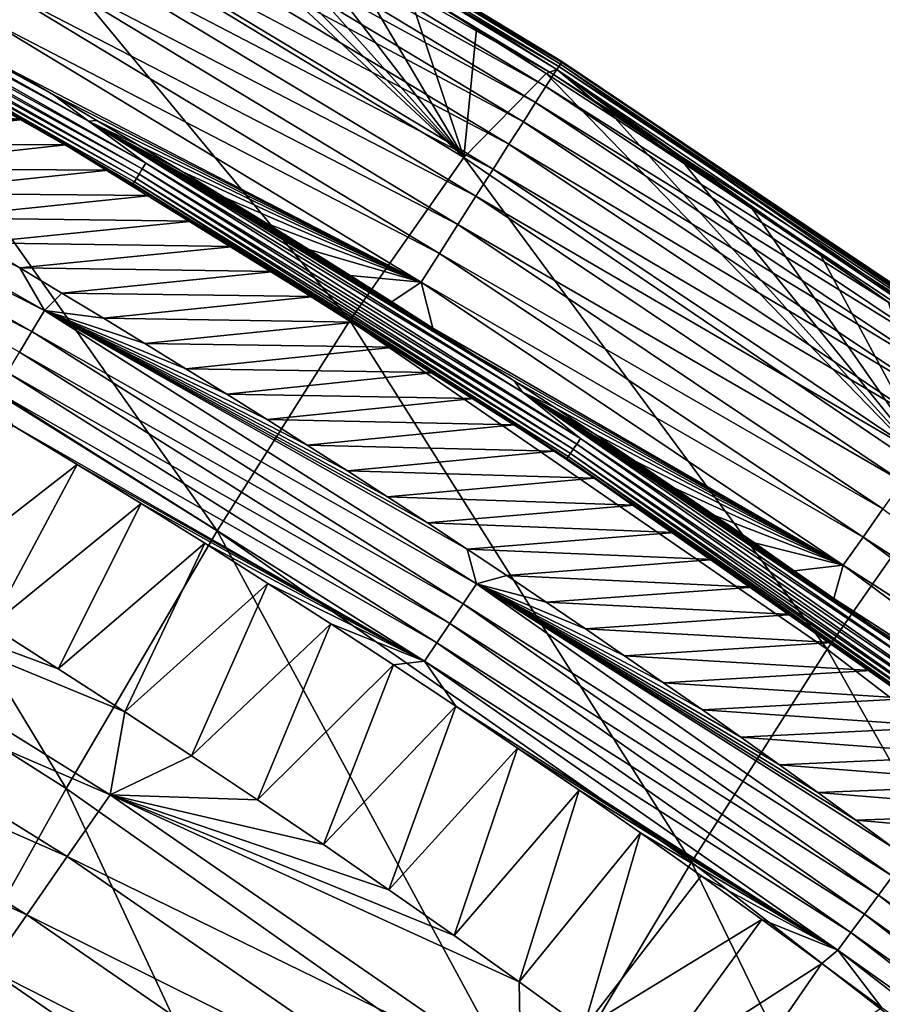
# Model space of a CAD drawing. Header units: millimetres. Extents: x -300 to 300, y -500 to 500.
# Tile 973 of 988: x 180 to 193, y 448 to 463. Entities that reach past the tile are written whole.
import ezdxf

# ---------------------------------------------------------------- set-up
doc = ezdxf.new("R2010")
doc.units = ezdxf.units.MM
doc.header["$LTSCALE"] = 81.481481
for name, color, linetype in [('19', 7, 'CONTINUOUS'), ('23', 7, 'CONTINUOUS'), ('26', 7, 'CONTINUOUS'), ('27', 7, 'CONTINUOUS'), ('29', 7, 'CONTINUOUS'), ('30', 7, 'CONTINUOUS'), ('32', 7, 'CONTINUOUS')]:
    doc.layers.add(name, color=color, linetype=linetype)

msp = doc.modelspace()

# ---------------------------------------------------------------- linework, layer by layer
at = {"layer": '19', "color": 7, "linetype": 'CONTINUOUS'}
for points in [[(178.768, 465.071, 10.931), (186.307, 460.497, 10.887), (180.084, 466.292, 6.579), (178.768, 465.071, 10.931)], [(180.084, 466.292, 6.579), (186.307, 460.497, 10.887), (181.166, 465.668, 6.591), (180.084, 466.292, 6.579)], [(181.166, 465.668, 6.591), (186.307, 460.497, 10.887), (182.242, 465.036, 6.602), (181.166, 465.668, 6.591)], [(184.585, 458.036, 16.253), (178.768, 465.071, 10.931), (177.08, 462.661, 16.321), (184.585, 458.036, 16.253)], [(186.307, 460.497, 10.887), (178.768, 465.071, 10.931), (184.585, 458.036, 16.253), (186.307, 460.497, 10.887)], [(182.242, 465.036, 6.602), (186.307, 460.497, 10.887), (183.313, 464.397, 6.614), (182.242, 465.036, 6.602)], [(183.313, 464.397, 6.614), (186.307, 460.497, 10.887), (184.379, 463.75, 6.626), (183.313, 464.397, 6.614)], [(184.379, 463.75, 6.626), (186.307, 460.497, 10.887), (185.44, 463.096, 6.637), (184.379, 463.75, 6.626)], [(185.44, 463.096, 6.637), (186.307, 460.497, 10.887), (186.496, 462.435, 6.648), (185.44, 463.096, 6.637)], [(182.577, 454.854, 21.321), (177.08, 462.661, 16.321), (175.121, 459.517, 21.412), (182.577, 454.854, 21.321)], [(184.585, 458.036, 16.253), (177.08, 462.661, 16.321), (182.577, 454.854, 21.321), (184.585, 458.036, 16.253)], [(186.496, 462.435, 6.648), (186.307, 460.497, 10.887), (187.547, 461.766, 6.659), (186.496, 462.435, 6.648)], [(186.307, 460.497, 10.887), (193.548, 455.58, 10.842), (187.547, 461.766, 6.659), (186.307, 460.497, 10.887)], [(187.547, 461.766, 6.659), (193.548, 455.58, 10.842), (188.592, 461.09, 6.67), (187.547, 461.766, 6.659)], [(188.592, 461.09, 6.67), (193.548, 455.58, 10.842), (189.632, 460.407, 6.681), (188.592, 461.09, 6.67)], [(191.797, 453.07, 16.182), (186.307, 460.497, 10.887), (184.585, 458.036, 16.253), (191.797, 453.07, 16.182)], [(193.548, 455.58, 10.842), (186.307, 460.497, 10.887), (191.797, 453.07, 16.182), (193.548, 455.58, 10.842)], [(189.632, 460.407, 6.681), (193.548, 455.58, 10.842), (190.667, 459.716, 6.691), (189.632, 460.407, 6.681)], [(190.667, 459.716, 6.691), (193.548, 455.58, 10.842), (191.697, 459.017, 6.702), (190.667, 459.716, 6.691)], [(180.295, 450.966, 26.1), (175.121, 459.517, 21.412), (172.902, 455.655, 26.21), (180.295, 450.966, 26.1)], [(182.577, 454.854, 21.321), (175.121, 459.517, 21.412), (180.295, 450.966, 26.1), (182.577, 454.854, 21.321)], [(191.697, 459.017, 6.702), (193.548, 455.58, 10.842), (192.721, 458.311, 6.712), (191.697, 459.017, 6.702)], [(189.746, 449.852, 21.228), (184.585, 458.036, 16.253), (182.577, 454.854, 21.321), (189.746, 449.852, 21.228)], [(191.797, 453.07, 16.182), (184.585, 458.036, 16.253), (189.746, 449.852, 21.228), (191.797, 453.07, 16.182)], [(180.295, 450.966, 26.1), (172.902, 455.655, 26.21), (177.746, 446.39, 30.599), (180.295, 450.966, 26.1)], [(198.721, 447.755, 16.11), (193.548, 455.58, 10.842), (191.797, 453.07, 16.182), (198.721, 447.755, 16.11)], [(187.407, 445.941, 25.988), (182.577, 454.854, 21.321), (180.295, 450.966, 26.1), (187.407, 445.941, 25.988)], [(189.746, 449.852, 21.228), (182.577, 454.854, 21.321), (187.407, 445.941, 25.988), (189.746, 449.852, 21.228)], [(196.633, 444.503, 21.133), (191.797, 453.07, 16.182), (189.746, 449.852, 21.228), (196.633, 444.503, 21.133)], [(198.721, 447.755, 16.11), (191.797, 453.07, 16.182), (196.633, 444.503, 21.133), (198.721, 447.755, 16.11)], [(184.788, 441.354, 30.469), (180.295, 450.966, 26.1), (177.746, 446.39, 30.599), (184.788, 441.354, 30.469)], [(187.407, 445.941, 25.988), (180.295, 450.966, 26.1), (184.788, 441.354, 30.469), (187.407, 445.941, 25.988)], [(194.242, 440.572, 25.872), (189.746, 449.852, 21.228), (187.407, 445.941, 25.988), (194.242, 440.572, 25.872)], [(196.633, 444.503, 21.133), (189.746, 449.852, 21.228), (194.242, 440.572, 25.872), (196.633, 444.503, 21.133)]]:
    msp.add_3dface(points, dxfattribs=at)
at = {"layer": '23', "color": 7, "linetype": 'CONTINUOUS'}
for points in [[(180.462, 455.861, 1.091), (178.139, 454.057, 2.781), (179.489, 456.448, 1.093), (180.462, 455.861, 1.091)], [(179.159, 453.419, 2.784), (178.139, 454.057, 2.781), (180.462, 455.861, 1.091), (179.159, 453.419, 2.784)], [(181.429, 455.268, 1.088), (179.159, 453.419, 2.784), (180.462, 455.861, 1.091), (181.429, 455.268, 1.088)], [(180.174, 452.773, 2.787), (179.159, 453.419, 2.784), (181.429, 455.268, 1.088), (180.174, 452.773, 2.787)], [(182.39, 454.668, 1.086), (180.174, 452.773, 2.787), (181.429, 455.268, 1.088), (182.39, 454.668, 1.086)], [(181.184, 452.12, 2.79), (180.174, 452.773, 2.787), (182.39, 454.668, 1.086), (181.184, 452.12, 2.79)], [(183.346, 454.062, 1.083), (181.184, 452.12, 2.79), (182.39, 454.668, 1.086), (183.346, 454.062, 1.083)], [(182.189, 451.459, 2.793), (181.184, 452.12, 2.79), (183.346, 454.062, 1.083), (182.189, 451.459, 2.793)], [(184.297, 453.45, 1.081), (182.189, 451.459, 2.793), (183.346, 454.062, 1.083), (184.297, 453.45, 1.081)], [(183.189, 450.791, 2.796), (182.189, 451.459, 2.793), (184.297, 453.45, 1.081), (183.189, 450.791, 2.796)], [(185.242, 452.831, 1.078), (183.189, 450.791, 2.796), (184.297, 453.45, 1.081), (185.242, 452.831, 1.078)], [(184.184, 450.116, 2.799), (183.189, 450.791, 2.796), (185.242, 452.831, 1.078), (184.184, 450.116, 2.799)], [(186.182, 452.206, 1.076), (184.184, 450.116, 2.799), (185.242, 452.831, 1.078), (186.182, 452.206, 1.076)], [(185.174, 449.432, 2.801), (184.184, 450.116, 2.799), (186.182, 452.206, 1.076), (185.174, 449.432, 2.801)], [(187.117, 451.575, 1.074), (185.174, 449.432, 2.801), (186.182, 452.206, 1.076), (187.117, 451.575, 1.074)], [(186.159, 448.742, 2.803), (185.174, 449.432, 2.801), (187.117, 451.575, 1.074), (186.159, 448.742, 2.803)], [(188.047, 450.937, 1.072), (186.159, 448.742, 2.803), (187.117, 451.575, 1.074), (188.047, 450.937, 1.072)], [(187.139, 448.043, 2.806), (186.159, 448.742, 2.803), (188.047, 450.937, 1.072), (187.139, 448.043, 2.806)], [(188.972, 450.293, 1.07), (187.139, 448.043, 2.806), (188.047, 450.937, 1.072), (188.972, 450.293, 1.07)], [(188.114, 447.337, 2.808), (187.139, 448.043, 2.806), (188.972, 450.293, 1.07), (188.114, 447.337, 2.808)], [(189.892, 449.642, 1.068), (188.114, 447.337, 2.808), (188.972, 450.293, 1.07), (189.892, 449.642, 1.068)], [(190.806, 448.985, 1.066), (188.114, 447.337, 2.808), (189.892, 449.642, 1.068), (190.806, 448.985, 1.066)], [(189.084, 446.623, 2.81), (188.114, 447.337, 2.808), (190.806, 448.985, 1.066), (189.084, 446.623, 2.81)], [(191.716, 448.321, 1.064), (189.084, 446.623, 2.81), (190.806, 448.985, 1.066), (191.716, 448.321, 1.064)], [(190.049, 445.902, 2.812), (189.084, 446.623, 2.81), (191.716, 448.321, 1.064), (190.049, 445.902, 2.812)], [(192.62, 447.651, 1.062), (190.049, 445.902, 2.812), (191.716, 448.321, 1.064), (192.62, 447.651, 1.062)]]:
    msp.add_3dface(points, dxfattribs=at)
at = {"layer": '26', "color": 7, "linetype": 'CONTINUOUS'}
for points in [[(174.566, 454.853, 3.557), (180.962, 450.868, 3.561), (173.958, 453.893, 4.443), (174.566, 454.853, 3.557)], [(179.159, 453.419, 2.784), (180.174, 452.773, 2.787), (174.566, 454.853, 3.557), (179.159, 453.419, 2.784)], [(180.174, 452.773, 2.787), (181.184, 452.12, 2.79), (174.566, 454.853, 3.557), (180.174, 452.773, 2.787)], [(174.566, 454.853, 3.557), (181.184, 452.12, 2.79), (180.962, 450.868, 3.561), (174.566, 454.853, 3.557)], [(173.958, 453.893, 4.443), (180.314, 449.936, 4.429), (173.382, 452.988, 5.411), (173.958, 453.893, 4.443)], [(173.958, 453.893, 4.443), (180.962, 450.868, 3.561), (180.314, 449.936, 4.429), (173.958, 453.893, 4.443)], [(173.382, 452.988, 5.411), (179.701, 449.056, 5.378), (172.844, 452.145, 6.454), (173.382, 452.988, 5.411)], [(173.382, 452.988, 5.411), (180.314, 449.936, 4.429), (179.701, 449.056, 5.378), (173.382, 452.988, 5.411)], [(172.844, 452.145, 6.454), (179.701, 449.056, 5.378), (179.126, 448.235, 6.401), (172.844, 452.145, 6.454)], [(181.184, 452.12, 2.79), (182.189, 451.459, 2.793), (180.962, 450.868, 3.561), (181.184, 452.12, 2.79)], [(182.189, 451.459, 2.793), (183.189, 450.791, 2.796), (180.962, 450.868, 3.561), (182.189, 451.459, 2.793)], [(180.962, 450.868, 3.561), (187.165, 446.586, 3.562), (180.314, 449.936, 4.429), (180.962, 450.868, 3.561)], [(183.189, 450.791, 2.796), (184.184, 450.116, 2.799), (180.962, 450.868, 3.561), (183.189, 450.791, 2.796)], [(184.184, 450.116, 2.799), (185.174, 449.432, 2.801), (180.962, 450.868, 3.561), (184.184, 450.116, 2.799)], [(185.174, 449.432, 2.801), (186.159, 448.742, 2.803), (180.962, 450.868, 3.561), (185.174, 449.432, 2.801)], [(186.159, 448.742, 2.803), (187.139, 448.043, 2.806), (180.962, 450.868, 3.561), (186.159, 448.742, 2.803)], [(180.962, 450.868, 3.561), (187.139, 448.043, 2.806), (187.165, 446.586, 3.562), (180.962, 450.868, 3.561)], [(180.314, 449.936, 4.429), (186.478, 445.684, 4.414), (179.701, 449.056, 5.378), (180.314, 449.936, 4.429)], [(180.314, 449.936, 4.429), (187.165, 446.586, 3.562), (186.478, 445.684, 4.414), (180.314, 449.936, 4.429)], [(179.701, 449.056, 5.378), (185.827, 444.831, 5.347), (179.126, 448.235, 6.401), (179.701, 449.056, 5.378)], [(179.701, 449.056, 5.378), (186.478, 445.684, 4.414), (185.827, 444.831, 5.347), (179.701, 449.056, 5.378)], [(179.126, 448.235, 6.401), (185.216, 444.034, 6.354), (178.595, 447.479, 7.491), (179.126, 448.235, 6.401)], [(179.126, 448.235, 6.401), (185.827, 444.831, 5.347), (185.216, 444.034, 6.354), (179.126, 448.235, 6.401)], [(187.139, 448.043, 2.806), (188.114, 447.337, 2.808), (187.165, 446.586, 3.562), (187.139, 448.043, 2.806)]]:
    msp.add_3dface(points, dxfattribs=at)
at = {"layer": '27', "color": 7, "linetype": 'CONTINUOUS'}
for points in [[(187.738, 461.872, 4.041), (180.944, 465.803, 3.425), (181.019, 465.933, 3.985), (187.738, 461.872, 4.041)], [(181.01, 465.911, 6.123), (187.712, 461.825, 6.194), (181.053, 465.988, 5.622), (181.01, 465.911, 6.123)], [(185.44, 463.096, 6.637), (186.496, 462.435, 6.648), (181.01, 465.911, 6.123), (185.44, 463.096, 6.637)], [(186.496, 462.435, 6.648), (187.547, 461.766, 6.659), (181.01, 465.911, 6.123), (186.496, 462.435, 6.648)], [(181.01, 465.911, 6.123), (187.547, 461.766, 6.659), (187.712, 461.825, 6.194), (181.01, 465.911, 6.123)], [(187.78, 461.936, 4.606), (181.019, 465.933, 3.985), (181.061, 466.005, 4.545), (187.78, 461.936, 4.606)], [(187.738, 461.872, 4.041), (181.019, 465.933, 3.985), (187.78, 461.936, 4.606), (187.738, 461.872, 4.041)], [(187.764, 461.908, 5.691), (181.072, 466.022, 5.094), (181.053, 465.988, 5.622), (187.764, 461.908, 5.691)], [(187.712, 461.825, 6.194), (187.764, 461.908, 5.691), (181.053, 465.988, 5.622), (187.712, 461.825, 6.194)], [(187.787, 461.947, 5.16), (181.061, 466.005, 4.545), (181.072, 466.022, 5.094), (187.787, 461.947, 5.16)], [(187.78, 461.936, 4.606), (181.061, 466.005, 4.545), (187.787, 461.947, 5.16), (187.78, 461.936, 4.606)], [(187.787, 461.947, 5.16), (181.072, 466.022, 5.094), (187.764, 461.908, 5.691), (187.787, 461.947, 5.16)], [(187.659, 461.749, 3.474), (180.835, 465.614, 2.876), (180.944, 465.803, 3.425), (187.659, 461.749, 3.474)], [(187.659, 461.749, 3.474), (180.944, 465.803, 3.425), (187.738, 461.872, 4.041), (187.659, 461.749, 3.474)], [(187.543, 461.568, 2.919), (180.692, 465.366, 2.352), (180.835, 465.614, 2.876), (187.543, 461.568, 2.919)], [(187.543, 461.568, 2.919), (180.835, 465.614, 2.876), (187.659, 461.749, 3.474), (187.543, 461.568, 2.919)], [(187.39, 461.33, 2.387), (180.519, 465.066, 1.864), (180.692, 465.366, 2.352), (187.39, 461.33, 2.387)], [(187.39, 461.33, 2.387), (180.692, 465.366, 2.352), (187.543, 461.568, 2.919), (187.39, 461.33, 2.387)], [(187.204, 461.037, 1.891), (180.318, 464.717, 1.422), (180.519, 465.066, 1.864), (187.204, 461.037, 1.891)], [(187.204, 461.037, 1.891), (180.519, 465.066, 1.864), (187.39, 461.33, 2.387), (187.204, 461.037, 1.891)], [(186.987, 460.698, 1.442), (180.096, 464.33, 1.034), (180.318, 464.717, 1.422), (186.987, 460.698, 1.442)], [(186.987, 460.698, 1.442), (180.318, 464.717, 1.422), (187.204, 461.037, 1.891), (186.987, 460.698, 1.442)], [(186.746, 460.319, 1.049), (179.856, 463.913, 0.708), (180.096, 464.33, 1.034), (186.746, 460.319, 1.049)], [(186.746, 460.319, 1.049), (180.096, 464.33, 1.034), (186.987, 460.698, 1.442), (186.746, 460.319, 1.049)], [(186.487, 459.911, 0.718), (179.605, 463.477, 0.445), (179.856, 463.913, 0.708), (186.487, 459.911, 0.718)], [(186.487, 459.911, 0.718), (179.856, 463.913, 0.708), (186.746, 460.319, 1.049), (186.487, 459.911, 0.718)], [(186.215, 459.484, 0.451), (179.35, 463.031, 0.246), (179.605, 463.477, 0.445), (186.215, 459.484, 0.451)], [(186.215, 459.484, 0.451), (179.605, 463.477, 0.445), (186.487, 459.911, 0.718), (186.215, 459.484, 0.451)], [(185.937, 459.048, 0.249), (179.094, 462.586, 0.108), (179.35, 463.031, 0.246), (185.937, 459.048, 0.249)], [(185.937, 459.048, 0.249), (179.35, 463.031, 0.246), (186.215, 459.484, 0.451), (185.937, 459.048, 0.249)], [(185.66, 458.611, 0.11), (179.453, 461.824, 0.031), (179.094, 462.586, 0.108), (185.66, 458.611, 0.11)], [(185.66, 458.611, 0.11), (179.094, 462.586, 0.108), (185.937, 459.048, 0.249), (185.66, 458.611, 0.11)], [(187.712, 461.825, 6.194), (194.225, 457.433, 6.259), (187.764, 461.908, 5.691), (187.712, 461.825, 6.194)], [(194.31, 457.556, 4.663), (187.738, 461.872, 4.041), (187.78, 461.936, 4.606), (194.31, 457.556, 4.663)], [(194.284, 457.518, 5.754), (187.787, 461.947, 5.16), (187.764, 461.908, 5.691), (194.284, 457.518, 5.754)], [(194.225, 457.433, 6.259), (194.284, 457.518, 5.754), (187.764, 461.908, 5.691), (194.225, 457.433, 6.259)], [(194.314, 457.561, 5.22), (187.78, 461.936, 4.606), (187.787, 461.947, 5.16), (194.314, 457.561, 5.22)], [(194.31, 457.556, 4.663), (187.78, 461.936, 4.606), (194.314, 457.561, 5.22), (194.31, 457.556, 4.663)], [(194.314, 457.561, 5.22), (187.787, 461.947, 5.16), (194.284, 457.518, 5.754), (194.314, 457.561, 5.22)], [(180.107, 461.441, 0.031), (179.453, 461.824, 0.031), (185.66, 458.611, 0.11), (180.107, 461.441, 0.031)], [(194.186, 457.383, 3.52), (187.543, 461.568, 2.919), (187.659, 461.749, 3.474), (194.186, 457.383, 3.52)], [(187.547, 461.766, 6.659), (188.592, 461.09, 6.67), (187.712, 461.825, 6.194), (187.547, 461.766, 6.659)], [(194.268, 457.498, 4.092), (187.659, 461.749, 3.474), (187.738, 461.872, 4.041), (194.268, 457.498, 4.092)], [(194.186, 457.383, 3.52), (187.659, 461.749, 3.474), (194.268, 457.498, 4.092), (194.186, 457.383, 3.52)], [(188.592, 461.09, 6.67), (189.632, 460.407, 6.681), (187.712, 461.825, 6.194), (188.592, 461.09, 6.67)], [(189.632, 460.407, 6.681), (190.667, 459.716, 6.691), (187.712, 461.825, 6.194), (189.632, 460.407, 6.681)], [(190.667, 459.716, 6.691), (191.697, 459.017, 6.702), (187.712, 461.825, 6.194), (190.667, 459.716, 6.691)], [(191.697, 459.017, 6.702), (192.721, 458.311, 6.712), (187.712, 461.825, 6.194), (191.697, 459.017, 6.702)], [(192.721, 458.311, 6.712), (193.74, 457.597, 6.722), (187.712, 461.825, 6.194), (192.721, 458.311, 6.712)], [(187.712, 461.825, 6.194), (193.74, 457.597, 6.722), (194.225, 457.433, 6.259), (187.712, 461.825, 6.194)], [(194.268, 457.498, 4.092), (187.738, 461.872, 4.041), (194.31, 457.556, 4.663), (194.268, 457.498, 4.092)], [(180.758, 461.057, 0.031), (180.107, 461.441, 0.031), (185.66, 458.611, 0.11), (180.758, 461.057, 0.031)], [(194.064, 457.21, 2.957), (187.39, 461.33, 2.387), (187.543, 461.568, 2.919), (194.064, 457.21, 2.957)], [(194.064, 457.21, 2.957), (187.543, 461.568, 2.919), (194.186, 457.383, 3.52), (194.064, 457.21, 2.957)], [(193.901, 456.981, 2.419), (187.204, 461.037, 1.891), (187.39, 461.33, 2.387), (193.901, 456.981, 2.419)], [(193.901, 456.981, 2.419), (187.39, 461.33, 2.387), (194.064, 457.21, 2.957), (193.901, 456.981, 2.419)], [(181.406, 460.671, 0.031), (180.758, 461.057, 0.031), (185.66, 458.611, 0.11), (181.406, 460.671, 0.031)], [(193.702, 456.698, 1.917), (186.987, 460.698, 1.442), (187.204, 461.037, 1.891), (193.702, 456.698, 1.917)], [(193.702, 456.698, 1.917), (187.204, 461.037, 1.891), (193.901, 456.981, 2.419), (193.702, 456.698, 1.917)], [(193.469, 456.368, 1.462), (186.746, 460.319, 1.049), (186.987, 460.698, 1.442), (193.469, 456.368, 1.462)], [(193.469, 456.368, 1.462), (186.987, 460.698, 1.442), (193.702, 456.698, 1.917), (193.469, 456.368, 1.462)], [(182.05, 460.283, 0.031), (181.406, 460.671, 0.031), (185.66, 458.611, 0.11), (182.05, 460.283, 0.031)], [(182.69, 459.893, 0.031), (182.05, 460.283, 0.031), (185.66, 458.611, 0.11), (182.69, 459.893, 0.031)], [(193.209, 456, 1.063), (186.487, 459.911, 0.718), (186.746, 460.319, 1.049), (193.209, 456, 1.063)], [(193.209, 456, 1.063), (186.746, 460.319, 1.049), (193.469, 456.368, 1.462), (193.209, 456, 1.063)], [(183.328, 459.501, 0.031), (182.69, 459.893, 0.031), (185.66, 458.611, 0.11), (183.328, 459.501, 0.031)], [(192.929, 455.603, 0.727), (186.215, 459.484, 0.451), (186.487, 459.911, 0.718), (192.929, 455.603, 0.727)], [(192.929, 455.603, 0.727), (186.487, 459.911, 0.718), (193.209, 456, 1.063), (192.929, 455.603, 0.727)], [(183.961, 459.108, 0.031), (183.328, 459.501, 0.031), (185.66, 458.611, 0.11), (183.961, 459.108, 0.031)], [(192.636, 455.187, 0.456), (185.937, 459.048, 0.249), (186.215, 459.484, 0.451), (192.636, 455.187, 0.456)], [(192.636, 455.187, 0.456), (186.215, 459.484, 0.451), (192.929, 455.603, 0.727), (192.636, 455.187, 0.456)], [(184.59, 458.713, 0.031), (183.961, 459.108, 0.031), (185.66, 458.611, 0.11), (184.59, 458.713, 0.031)], [(192.336, 454.762, 0.252), (185.66, 458.611, 0.11), (185.937, 459.048, 0.249), (192.336, 454.762, 0.252)], [(192.336, 454.762, 0.252), (185.937, 459.048, 0.249), (192.636, 455.187, 0.456), (192.336, 454.762, 0.252)], [(185.216, 458.317, 0.031), (184.59, 458.713, 0.031), (185.66, 458.611, 0.11), (185.216, 458.317, 0.031)], [(185.838, 457.92, 0.031), (185.216, 458.317, 0.031), (185.66, 458.611, 0.11), (185.838, 457.92, 0.031)], [(192.036, 454.336, 0.111), (185.838, 457.92, 0.031), (185.66, 458.611, 0.11), (192.036, 454.336, 0.111)], [(192.036, 454.336, 0.111), (185.66, 458.611, 0.11), (192.336, 454.762, 0.252), (192.036, 454.336, 0.111)], [(186.453, 457.522, 0.031), (185.838, 457.92, 0.031), (192.036, 454.336, 0.111), (186.453, 457.522, 0.031)], [(187.063, 457.124, 0.031), (186.453, 457.522, 0.031), (192.036, 454.336, 0.111), (187.063, 457.124, 0.031)], [(187.671, 456.724, 0.031), (187.063, 457.124, 0.031), (192.036, 454.336, 0.111), (187.671, 456.724, 0.031)], [(188.278, 456.32, 0.031), (187.671, 456.724, 0.031), (192.036, 454.336, 0.111), (188.278, 456.32, 0.031)], [(188.885, 455.913, 0.031), (188.278, 456.32, 0.031), (192.036, 454.336, 0.111), (188.885, 455.913, 0.031)], [(189.49, 455.502, 0.031), (188.885, 455.913, 0.031), (192.036, 454.336, 0.111), (189.49, 455.502, 0.031)], [(190.093, 455.089, 0.031), (189.49, 455.502, 0.031), (192.036, 454.336, 0.111), (190.093, 455.089, 0.031)], [(190.695, 454.673, 0.031), (190.093, 455.089, 0.031), (192.036, 454.336, 0.111), (190.695, 454.673, 0.031)], [(198.86, 450.576, 0.461), (192.336, 454.762, 0.252), (192.636, 455.187, 0.456), (198.86, 450.576, 0.461)], [(198.538, 450.164, 0.254), (192.036, 454.336, 0.111), (192.336, 454.762, 0.252), (198.538, 450.164, 0.254)], [(198.538, 450.164, 0.254), (192.336, 454.762, 0.252), (198.86, 450.576, 0.461), (198.538, 450.164, 0.254)], [(191.295, 454.254, 0.031), (190.695, 454.673, 0.031), (192.036, 454.336, 0.111), (191.295, 454.254, 0.031)], [(191.893, 453.833, 0.031), (191.295, 454.254, 0.031), (192.036, 454.336, 0.111), (191.893, 453.833, 0.031)], [(198.217, 449.752, 0.112), (191.893, 453.833, 0.031), (192.036, 454.336, 0.111), (198.217, 449.752, 0.112)], [(198.217, 449.752, 0.112), (192.036, 454.336, 0.111), (198.538, 450.164, 0.254), (198.217, 449.752, 0.112)], [(192.488, 453.409, 0.031), (191.893, 453.833, 0.031), (198.217, 449.752, 0.112), (192.488, 453.409, 0.031)], [(193.081, 452.983, 0.031), (192.488, 453.409, 0.031), (198.217, 449.752, 0.112), (193.081, 452.983, 0.031)]]:
    msp.add_3dface(points, dxfattribs=at)
at = {"layer": '29', "color": 7, "linetype": 'CONTINUOUS'}
for points in [[(179.643, 461.07, 0.5), (175.039, 461.443, 0.5), (178.991, 461.45, 0.5), (179.643, 461.07, 0.5)], [(175.702, 461.074, 0.5), (175.039, 461.443, 0.5), (179.643, 461.07, 0.5), (175.702, 461.074, 0.5)], [(176.361, 460.704, 0.5), (175.702, 461.074, 0.5), (179.643, 461.07, 0.5), (176.361, 460.704, 0.5)], [(180.294, 460.687, 0.5), (176.361, 460.704, 0.5), (179.643, 461.07, 0.5), (180.294, 460.687, 0.5)], [(177.017, 460.332, 0.5), (176.361, 460.704, 0.5), (180.294, 460.687, 0.5), (177.017, 460.332, 0.5)], [(180.936, 460.305, 0.5), (177.017, 460.332, 0.5), (180.294, 460.687, 0.5), (180.936, 460.305, 0.5)], [(177.668, 459.958, 0.5), (177.017, 460.332, 0.5), (180.936, 460.305, 0.5), (177.668, 459.958, 0.5)], [(181.574, 459.922, 0.5), (177.668, 459.958, 0.5), (180.936, 460.305, 0.5), (181.574, 459.922, 0.5)], [(178.315, 459.583, 0.5), (177.668, 459.958, 0.5), (181.574, 459.922, 0.5), (178.315, 459.583, 0.5)], [(182.213, 459.535, 0.5), (178.315, 459.583, 0.5), (181.574, 459.922, 0.5), (182.213, 459.535, 0.5)], [(178.958, 459.206, 0.5), (178.315, 459.583, 0.5), (182.213, 459.535, 0.5), (178.958, 459.206, 0.5)], [(182.84, 459.15, 0.5), (178.958, 459.206, 0.5), (182.213, 459.535, 0.5), (182.84, 459.15, 0.5)], [(179.597, 458.828, 0.5), (178.958, 459.206, 0.5), (182.84, 459.15, 0.5), (179.597, 458.828, 0.5)], [(183.447, 458.775, 0.5), (179.597, 458.828, 0.5), (182.84, 459.15, 0.5), (183.447, 458.775, 0.5)], [(180.231, 458.449, 0.5), (179.597, 458.828, 0.5), (183.447, 458.775, 0.5), (180.231, 458.449, 0.5)], [(184.049, 458.399, 0.5), (180.231, 458.449, 0.5), (183.447, 458.775, 0.5), (184.049, 458.399, 0.5)], [(180.861, 458.068, 0.5), (180.231, 458.449, 0.5), (184.049, 458.399, 0.5), (180.861, 458.068, 0.5)], [(184.663, 458.011, 0.5), (180.861, 458.068, 0.5), (184.049, 458.399, 0.5), (184.663, 458.011, 0.5)], [(181.487, 457.687, 0.5), (180.861, 458.068, 0.5), (184.663, 458.011, 0.5), (181.487, 457.687, 0.5)], [(185.262, 457.63, 0.5), (181.487, 457.687, 0.5), (184.663, 458.011, 0.5), (185.262, 457.63, 0.5)], [(182.107, 457.304, 0.5), (181.487, 457.687, 0.5), (185.262, 457.63, 0.5), (182.107, 457.304, 0.5)], [(185.855, 457.249, 0.5), (182.107, 457.304, 0.5), (185.262, 457.63, 0.5), (185.855, 457.249, 0.5)], [(182.722, 456.921, 0.5), (182.107, 457.304, 0.5), (185.855, 457.249, 0.5), (182.722, 456.921, 0.5)], [(186.458, 456.857, 0.5), (182.722, 456.921, 0.5), (185.855, 457.249, 0.5), (186.458, 456.857, 0.5)], [(183.333, 456.537, 0.5), (182.722, 456.921, 0.5), (186.458, 456.857, 0.5), (183.333, 456.537, 0.5)], [(187.067, 456.458, 0.5), (183.333, 456.537, 0.5), (186.458, 456.857, 0.5), (187.067, 456.458, 0.5)], [(183.94, 456.152, 0.5), (183.333, 456.537, 0.5), (187.067, 456.458, 0.5), (183.94, 456.152, 0.5)], [(187.672, 456.058, 0.5), (183.94, 456.152, 0.5), (187.067, 456.458, 0.5), (187.672, 456.058, 0.5)], [(184.545, 455.764, 0.5), (183.94, 456.152, 0.5), (187.672, 456.058, 0.5), (184.545, 455.764, 0.5)], [(188.275, 455.654, 0.5), (184.545, 455.764, 0.5), (187.672, 456.058, 0.5), (188.275, 455.654, 0.5)], [(185.15, 455.372, 0.5), (184.545, 455.764, 0.5), (188.275, 455.654, 0.5), (185.15, 455.372, 0.5)], [(188.882, 455.245, 0.5), (185.15, 455.372, 0.5), (188.275, 455.654, 0.5), (188.882, 455.245, 0.5)], [(185.754, 454.977, 0.5), (185.15, 455.372, 0.5), (188.882, 455.245, 0.5), (185.754, 454.977, 0.5)], [(189.486, 454.833, 0.5), (185.754, 454.977, 0.5), (188.882, 455.245, 0.5), (189.486, 454.833, 0.5)], [(186.355, 454.58, 0.5), (185.754, 454.977, 0.5), (189.486, 454.833, 0.5), (186.355, 454.58, 0.5)], [(190.086, 454.421, 0.5), (186.355, 454.58, 0.5), (189.486, 454.833, 0.5), (190.086, 454.421, 0.5)], [(186.953, 454.18, 0.5), (186.355, 454.58, 0.5), (190.086, 454.421, 0.5), (186.953, 454.18, 0.5)], [(190.682, 454.007, 0.5), (186.953, 454.18, 0.5), (190.086, 454.421, 0.5), (190.682, 454.007, 0.5)], [(187.55, 453.779, 0.5), (186.953, 454.18, 0.5), (190.682, 454.007, 0.5), (187.55, 453.779, 0.5)], [(191.276, 453.59, 0.5), (187.55, 453.779, 0.5), (190.682, 454.007, 0.5), (191.276, 453.59, 0.5)], [(188.143, 453.375, 0.5), (187.55, 453.779, 0.5), (191.276, 453.59, 0.5), (188.143, 453.375, 0.5)], [(191.869, 453.17, 0.5), (188.143, 453.375, 0.5), (191.276, 453.59, 0.5), (191.869, 453.17, 0.5)], [(188.734, 452.969, 0.5), (188.143, 453.375, 0.5), (191.869, 453.17, 0.5), (188.734, 452.969, 0.5)], [(192.46, 452.748, 0.5), (188.734, 452.969, 0.5), (191.869, 453.17, 0.5), (192.46, 452.748, 0.5)], [(189.323, 452.56, 0.5), (188.734, 452.969, 0.5), (192.46, 452.748, 0.5), (189.323, 452.56, 0.5)], [(193.051, 452.322, 0.5), (189.323, 452.56, 0.5), (192.46, 452.748, 0.5), (193.051, 452.322, 0.5)], [(189.909, 452.15, 0.5), (189.323, 452.56, 0.5), (193.051, 452.322, 0.5), (189.909, 452.15, 0.5)], [(193.639, 451.893, 0.5), (189.909, 452.15, 0.5), (193.051, 452.322, 0.5), (193.639, 451.893, 0.5)], [(190.492, 451.737, 0.5), (189.909, 452.15, 0.5), (193.639, 451.893, 0.5), (190.492, 451.737, 0.5)], [(194.224, 451.463, 0.5), (190.492, 451.737, 0.5), (193.639, 451.893, 0.5), (194.224, 451.463, 0.5)], [(191.073, 451.322, 0.5), (190.492, 451.737, 0.5), (194.224, 451.463, 0.5), (191.073, 451.322, 0.5)], [(194.807, 451.03, 0.5), (191.073, 451.322, 0.5), (194.224, 451.463, 0.5), (194.807, 451.03, 0.5)], [(191.652, 450.905, 0.5), (191.073, 451.322, 0.5), (194.807, 451.03, 0.5), (191.652, 450.905, 0.5)], [(195.386, 450.596, 0.5), (191.652, 450.905, 0.5), (194.807, 451.03, 0.5), (195.386, 450.596, 0.5)], [(192.228, 450.486, 0.5), (191.652, 450.905, 0.5), (195.386, 450.596, 0.5), (192.228, 450.486, 0.5)], [(195.963, 450.16, 0.5), (192.228, 450.486, 0.5), (195.386, 450.596, 0.5), (195.963, 450.16, 0.5)], [(192.802, 450.064, 0.5), (192.228, 450.486, 0.5), (195.963, 450.16, 0.5), (192.802, 450.064, 0.5)]]:
    msp.add_3dface(points, dxfattribs=at)
at = {"layer": '30', "color": 7, "linetype": 'CONTINUOUS'}
for points in [[(179.453, 461.824, 0.031), (180.107, 461.441, 0.031), (173.921, 464.822, 0.028), (179.453, 461.824, 0.031)], [(180.107, 461.441, 0.031), (180.636, 461.044, 0.028), (173.921, 464.822, 0.028), (180.107, 461.441, 0.031)], [(180.636, 461.044, 0.028), (174.769, 464.251, 0.042), (173.921, 464.822, 0.028), (180.636, 461.044, 0.028)], [(181.446, 460.325, 0.079), (174.677, 464.081, 0.138), (174.721, 464.162, 0.079), (181.446, 460.325, 0.079)], [(181.498, 460.411, 0.042), (174.721, 464.162, 0.079), (174.769, 464.251, 0.042), (181.498, 460.411, 0.042)], [(181.446, 460.325, 0.079), (174.721, 464.162, 0.079), (181.498, 460.411, 0.042), (181.446, 460.325, 0.079)], [(181.498, 460.411, 0.042), (174.769, 464.251, 0.042), (180.636, 461.044, 0.028), (181.498, 460.411, 0.042)], [(181.358, 460.179, 0.216), (174.612, 463.961, 0.307), (174.64, 464.012, 0.216), (181.358, 460.179, 0.216)], [(181.398, 460.246, 0.138), (174.64, 464.012, 0.216), (174.677, 464.081, 0.138), (181.398, 460.246, 0.138)], [(181.358, 460.179, 0.216), (174.64, 464.012, 0.216), (181.398, 460.246, 0.138), (181.358, 460.179, 0.216)], [(181.398, 460.246, 0.138), (174.677, 464.081, 0.138), (181.446, 460.325, 0.079), (181.398, 460.246, 0.138)], [(181.328, 460.129, 0.307), (174.595, 463.93, 0.404), (174.612, 463.961, 0.307), (181.328, 460.129, 0.307)], [(181.31, 460.099, 0.404), (175.005, 463.691, 0.5), (174.595, 463.93, 0.404), (181.31, 460.099, 0.404)], [(181.31, 460.099, 0.404), (174.595, 463.93, 0.404), (181.328, 460.129, 0.307), (181.31, 460.099, 0.404)], [(181.328, 460.129, 0.307), (174.612, 463.961, 0.307), (181.358, 460.179, 0.216), (181.328, 460.129, 0.307)], [(175.683, 463.32, 0.5), (175.005, 463.691, 0.5), (181.31, 460.099, 0.404), (175.683, 463.32, 0.5)], [(176.355, 462.948, 0.5), (175.683, 463.32, 0.5), (181.31, 460.099, 0.404), (176.355, 462.948, 0.5)], [(177.021, 462.575, 0.5), (176.355, 462.948, 0.5), (181.31, 460.099, 0.404), (177.021, 462.575, 0.5)], [(177.682, 462.201, 0.5), (177.021, 462.575, 0.5), (181.31, 460.099, 0.404), (177.682, 462.201, 0.5)], [(178.338, 461.827, 0.5), (177.682, 462.201, 0.5), (181.31, 460.099, 0.404), (178.338, 461.827, 0.5)], [(178.991, 461.45, 0.5), (178.338, 461.827, 0.5), (181.31, 460.099, 0.404), (178.991, 461.45, 0.5)], [(179.643, 461.07, 0.5), (178.991, 461.45, 0.5), (181.31, 460.099, 0.404), (179.643, 461.07, 0.5)], [(180.107, 461.441, 0.031), (180.758, 461.057, 0.031), (180.636, 461.044, 0.028), (180.107, 461.441, 0.031)], [(180.294, 460.687, 0.5), (179.643, 461.07, 0.5), (181.31, 460.099, 0.404), (180.294, 460.687, 0.5)], [(180.758, 461.057, 0.031), (181.406, 460.671, 0.031), (180.636, 461.044, 0.028), (180.758, 461.057, 0.031)], [(181.406, 460.671, 0.031), (182.05, 460.283, 0.031), (180.636, 461.044, 0.028), (181.406, 460.671, 0.031)], [(182.05, 460.283, 0.031), (182.69, 459.893, 0.031), (180.636, 461.044, 0.028), (182.05, 460.283, 0.031)], [(182.69, 459.893, 0.031), (183.328, 459.501, 0.031), (180.636, 461.044, 0.028), (182.69, 459.893, 0.031)], [(183.328, 459.501, 0.031), (183.961, 459.108, 0.031), (180.636, 461.044, 0.028), (183.328, 459.501, 0.031)], [(183.961, 459.108, 0.031), (184.59, 458.713, 0.031), (180.636, 461.044, 0.028), (183.961, 459.108, 0.031)], [(184.59, 458.713, 0.031), (185.216, 458.317, 0.031), (180.636, 461.044, 0.028), (184.59, 458.713, 0.031)], [(185.216, 458.317, 0.031), (185.838, 457.92, 0.031), (180.636, 461.044, 0.028), (185.216, 458.317, 0.031)], [(185.838, 457.92, 0.031), (186.453, 457.522, 0.031), (180.636, 461.044, 0.028), (185.838, 457.92, 0.031)], [(186.453, 457.522, 0.031), (187.063, 457.124, 0.031), (180.636, 461.044, 0.028), (186.453, 457.522, 0.031)], [(187.063, 457.124, 0.031), (187.193, 456.95, 0.028), (180.636, 461.044, 0.028), (187.063, 457.124, 0.031)], [(187.193, 456.95, 0.028), (181.498, 460.411, 0.042), (180.636, 461.044, 0.028), (187.193, 456.95, 0.028)], [(180.936, 460.305, 0.5), (180.294, 460.687, 0.5), (181.31, 460.099, 0.404), (180.936, 460.305, 0.5)], [(188.066, 456.251, 0.042), (181.446, 460.325, 0.079), (181.498, 460.411, 0.042), (188.066, 456.251, 0.042)], [(188.066, 456.251, 0.042), (181.498, 460.411, 0.042), (187.193, 456.95, 0.028), (188.066, 456.251, 0.042)], [(181.574, 459.922, 0.5), (180.936, 460.305, 0.5), (181.31, 460.099, 0.404), (181.574, 459.922, 0.5)], [(188.01, 456.167, 0.079), (181.398, 460.246, 0.138), (181.446, 460.325, 0.079), (188.01, 456.167, 0.079)], [(188.01, 456.167, 0.079), (181.446, 460.325, 0.079), (188.066, 456.251, 0.042), (188.01, 456.167, 0.079)], [(187.883, 455.977, 0.307), (181.31, 460.099, 0.404), (181.328, 460.129, 0.307), (187.883, 455.977, 0.307)], [(187.916, 456.025, 0.216), (181.328, 460.129, 0.307), (181.358, 460.179, 0.216), (187.916, 456.025, 0.216)], [(187.883, 455.977, 0.307), (181.328, 460.129, 0.307), (187.916, 456.025, 0.216), (187.883, 455.977, 0.307)], [(187.959, 456.09, 0.138), (181.358, 460.179, 0.216), (181.398, 460.246, 0.138), (187.959, 456.09, 0.138)], [(187.916, 456.025, 0.216), (181.358, 460.179, 0.216), (187.959, 456.09, 0.138), (187.916, 456.025, 0.216)], [(187.959, 456.09, 0.138), (181.398, 460.246, 0.138), (188.01, 456.167, 0.079), (187.959, 456.09, 0.138)], [(187.864, 455.948, 0.404), (181.574, 459.922, 0.5), (181.31, 460.099, 0.404), (187.864, 455.948, 0.404)], [(187.864, 455.948, 0.404), (181.31, 460.099, 0.404), (187.883, 455.977, 0.307), (187.864, 455.948, 0.404)], [(182.213, 459.535, 0.5), (181.574, 459.922, 0.5), (187.864, 455.948, 0.404), (182.213, 459.535, 0.5)], [(182.84, 459.15, 0.5), (182.213, 459.535, 0.5), (187.864, 455.948, 0.404), (182.84, 459.15, 0.5)], [(183.447, 458.775, 0.5), (182.84, 459.15, 0.5), (187.864, 455.948, 0.404), (183.447, 458.775, 0.5)], [(184.049, 458.399, 0.5), (183.447, 458.775, 0.5), (187.864, 455.948, 0.404), (184.049, 458.399, 0.5)], [(184.663, 458.011, 0.5), (184.049, 458.399, 0.5), (187.864, 455.948, 0.404), (184.663, 458.011, 0.5)], [(185.262, 457.63, 0.5), (184.663, 458.011, 0.5), (187.864, 455.948, 0.404), (185.262, 457.63, 0.5)], [(185.855, 457.249, 0.5), (185.262, 457.63, 0.5), (187.864, 455.948, 0.404), (185.855, 457.249, 0.5)], [(186.458, 456.857, 0.5), (185.855, 457.249, 0.5), (187.864, 455.948, 0.404), (186.458, 456.857, 0.5)], [(187.063, 457.124, 0.031), (187.671, 456.724, 0.031), (187.193, 456.95, 0.028), (187.063, 457.124, 0.031)], [(187.067, 456.458, 0.5), (186.458, 456.857, 0.5), (187.864, 455.948, 0.404), (187.067, 456.458, 0.5)], [(187.671, 456.724, 0.031), (188.278, 456.32, 0.031), (187.193, 456.95, 0.028), (187.671, 456.724, 0.031)], [(188.278, 456.32, 0.031), (188.885, 455.913, 0.031), (187.193, 456.95, 0.028), (188.278, 456.32, 0.031)], [(188.885, 455.913, 0.031), (189.49, 455.502, 0.031), (187.193, 456.95, 0.028), (188.885, 455.913, 0.031)], [(189.49, 455.502, 0.031), (190.093, 455.089, 0.031), (187.193, 456.95, 0.028), (189.49, 455.502, 0.031)], [(190.093, 455.089, 0.031), (190.695, 454.673, 0.031), (187.193, 456.95, 0.028), (190.093, 455.089, 0.031)], [(190.695, 454.673, 0.031), (191.295, 454.254, 0.031), (187.193, 456.95, 0.028), (190.695, 454.673, 0.031)], [(191.295, 454.254, 0.031), (191.893, 453.833, 0.031), (187.193, 456.95, 0.028), (191.295, 454.254, 0.031)], [(191.893, 453.833, 0.031), (192.488, 453.409, 0.031), (187.193, 456.95, 0.028), (191.893, 453.833, 0.031)], [(192.488, 453.409, 0.031), (193.081, 452.983, 0.031), (187.193, 456.95, 0.028), (192.488, 453.409, 0.031)], [(193.081, 452.983, 0.031), (193.578, 452.533, 0.028), (187.193, 456.95, 0.028), (193.081, 452.983, 0.031)], [(193.578, 452.533, 0.028), (188.066, 456.251, 0.042), (187.193, 456.95, 0.028), (193.578, 452.533, 0.028)], [(187.672, 456.058, 0.5), (187.067, 456.458, 0.5), (187.864, 455.948, 0.404), (187.672, 456.058, 0.5)], [(194.454, 451.765, 0.042), (188.01, 456.167, 0.079), (188.066, 456.251, 0.042), (194.454, 451.765, 0.042)], [(194.454, 451.765, 0.042), (188.066, 456.251, 0.042), (193.578, 452.533, 0.028), (194.454, 451.765, 0.042)], [(194.339, 451.609, 0.138), (187.916, 456.025, 0.216), (187.959, 456.09, 0.138), (194.339, 451.609, 0.138)], [(194.394, 451.684, 0.079), (187.959, 456.09, 0.138), (188.01, 456.167, 0.079), (194.394, 451.684, 0.079)], [(194.339, 451.609, 0.138), (187.959, 456.09, 0.138), (194.394, 451.684, 0.079), (194.339, 451.609, 0.138)], [(194.394, 451.684, 0.079), (188.01, 456.167, 0.079), (194.454, 451.765, 0.042), (194.394, 451.684, 0.079)], [(188.275, 455.654, 0.5), (187.672, 456.058, 0.5), (187.864, 455.948, 0.404), (188.275, 455.654, 0.5)], [(194.258, 451.5, 0.307), (187.864, 455.948, 0.404), (187.883, 455.977, 0.307), (194.258, 451.5, 0.307)], [(194.237, 451.471, 0.404), (188.275, 455.654, 0.5), (187.864, 455.948, 0.404), (194.237, 451.471, 0.404)], [(194.237, 451.471, 0.404), (187.864, 455.948, 0.404), (194.258, 451.5, 0.307), (194.237, 451.471, 0.404)], [(194.293, 451.547, 0.216), (187.883, 455.977, 0.307), (187.916, 456.025, 0.216), (194.293, 451.547, 0.216)], [(194.258, 451.5, 0.307), (187.883, 455.977, 0.307), (194.293, 451.547, 0.216), (194.258, 451.5, 0.307)], [(194.293, 451.547, 0.216), (187.916, 456.025, 0.216), (194.339, 451.609, 0.138), (194.293, 451.547, 0.216)], [(188.882, 455.245, 0.5), (188.275, 455.654, 0.5), (194.237, 451.471, 0.404), (188.882, 455.245, 0.5)], [(189.486, 454.833, 0.5), (188.882, 455.245, 0.5), (194.237, 451.471, 0.404), (189.486, 454.833, 0.5)], [(190.086, 454.421, 0.5), (189.486, 454.833, 0.5), (194.237, 451.471, 0.404), (190.086, 454.421, 0.5)], [(190.682, 454.007, 0.5), (190.086, 454.421, 0.5), (194.237, 451.471, 0.404), (190.682, 454.007, 0.5)], [(191.276, 453.59, 0.5), (190.682, 454.007, 0.5), (194.237, 451.471, 0.404), (191.276, 453.59, 0.5)], [(191.869, 453.17, 0.5), (191.276, 453.59, 0.5), (194.237, 451.471, 0.404), (191.869, 453.17, 0.5)], [(192.46, 452.748, 0.5), (191.869, 453.17, 0.5), (194.237, 451.471, 0.404), (192.46, 452.748, 0.5)], [(193.051, 452.322, 0.5), (192.46, 452.748, 0.5), (194.237, 451.471, 0.404), (193.051, 452.322, 0.5)]]:
    msp.add_3dface(points, dxfattribs=at)
at = {"layer": '32', "color": 7, "linetype": 'CONTINUOUS'}
for points in [[(179.969, 458.184, 0.516), (173.044, 461.687, 0.57), (173.222, 462.017, 0.517), (179.969, 458.184, 0.516)], [(178.958, 459.206, 0.5), (179.597, 458.828, 0.5), (173.222, 462.017, 0.517), (178.958, 459.206, 0.5)], [(179.597, 458.828, 0.5), (179.969, 458.184, 0.516), (173.222, 462.017, 0.517), (179.597, 458.828, 0.5)], [(179.779, 457.868, 0.567), (172.869, 461.362, 0.658), (173.044, 461.687, 0.57), (179.779, 457.868, 0.567)], [(179.779, 457.868, 0.567), (173.044, 461.687, 0.57), (179.969, 458.184, 0.516), (179.779, 457.868, 0.567)], [(179.592, 457.555, 0.653), (172.869, 461.362, 0.658), (179.779, 457.868, 0.567), (179.592, 457.555, 0.653)], [(179.597, 458.828, 0.5), (180.231, 458.449, 0.5), (179.969, 458.184, 0.516), (179.597, 458.828, 0.5)], [(180.231, 458.449, 0.5), (180.861, 458.068, 0.5), (179.969, 458.184, 0.516), (180.231, 458.449, 0.5)], [(186.495, 454.058, 0.516), (179.779, 457.868, 0.567), (179.969, 458.184, 0.516), (186.495, 454.058, 0.516)], [(180.861, 458.068, 0.5), (181.487, 457.687, 0.5), (179.969, 458.184, 0.516), (180.861, 458.068, 0.5)], [(181.487, 457.687, 0.5), (182.107, 457.304, 0.5), (179.969, 458.184, 0.516), (181.487, 457.687, 0.5)], [(182.107, 457.304, 0.5), (182.722, 456.921, 0.5), (179.969, 458.184, 0.516), (182.107, 457.304, 0.5)], [(182.722, 456.921, 0.5), (183.333, 456.537, 0.5), (179.969, 458.184, 0.516), (182.722, 456.921, 0.5)], [(183.333, 456.537, 0.5), (183.94, 456.152, 0.5), (179.969, 458.184, 0.516), (183.333, 456.537, 0.5)], [(183.94, 456.152, 0.5), (184.545, 455.764, 0.5), (179.969, 458.184, 0.516), (183.94, 456.152, 0.5)], [(184.545, 455.764, 0.5), (185.15, 455.372, 0.5), (179.969, 458.184, 0.516), (184.545, 455.764, 0.5)], [(185.15, 455.372, 0.5), (185.754, 454.977, 0.5), (179.969, 458.184, 0.516), (185.15, 455.372, 0.5)], [(185.754, 454.977, 0.5), (186.355, 454.58, 0.5), (179.969, 458.184, 0.516), (185.754, 454.977, 0.5)], [(186.355, 454.58, 0.5), (186.495, 454.058, 0.516), (179.969, 458.184, 0.516), (186.355, 454.58, 0.5)], [(186.293, 453.755, 0.565), (179.592, 457.555, 0.653), (179.779, 457.868, 0.567), (186.293, 453.755, 0.565)], [(186.293, 453.755, 0.565), (179.779, 457.868, 0.567), (186.495, 454.058, 0.516), (186.293, 453.755, 0.565)], [(186.094, 453.457, 0.648), (179.409, 457.251, 0.772), (179.592, 457.555, 0.653), (186.094, 453.457, 0.648)], [(186.094, 453.457, 0.648), (179.592, 457.555, 0.653), (186.293, 453.755, 0.565), (186.094, 453.457, 0.648)], [(185.899, 453.165, 0.764), (179.234, 456.959, 0.923), (179.409, 457.251, 0.772), (185.899, 453.165, 0.764)], [(185.899, 453.165, 0.764), (179.409, 457.251, 0.772), (186.094, 453.457, 0.648), (185.899, 453.165, 0.764)], [(185.712, 452.886, 0.911), (179.489, 456.448, 1.093), (179.234, 456.959, 0.923), (185.712, 452.886, 0.911)], [(185.712, 452.886, 0.911), (179.234, 456.959, 0.923), (185.899, 453.165, 0.764), (185.712, 452.886, 0.911)], [(180.462, 455.861, 1.091), (179.489, 456.448, 1.093), (185.712, 452.886, 0.911), (180.462, 455.861, 1.091)], [(181.429, 455.268, 1.088), (180.462, 455.861, 1.091), (185.712, 452.886, 0.911), (181.429, 455.268, 1.088)], [(182.39, 454.668, 1.086), (181.429, 455.268, 1.088), (185.712, 452.886, 0.911), (182.39, 454.668, 1.086)], [(183.346, 454.062, 1.083), (182.39, 454.668, 1.086), (185.712, 452.886, 0.911), (183.346, 454.062, 1.083)], [(186.355, 454.58, 0.5), (186.953, 454.18, 0.5), (186.495, 454.058, 0.516), (186.355, 454.58, 0.5)], [(186.953, 454.18, 0.5), (187.55, 453.779, 0.5), (186.495, 454.058, 0.516), (186.953, 454.18, 0.5)], [(184.297, 453.45, 1.081), (183.346, 454.062, 1.083), (185.712, 452.886, 0.911), (184.297, 453.45, 1.081)], [(192.784, 449.639, 0.516), (186.293, 453.755, 0.565), (186.495, 454.058, 0.516), (192.784, 449.639, 0.516)], [(187.55, 453.779, 0.5), (188.143, 453.375, 0.5), (186.495, 454.058, 0.516), (187.55, 453.779, 0.5)], [(188.143, 453.375, 0.5), (188.734, 452.969, 0.5), (186.495, 454.058, 0.516), (188.143, 453.375, 0.5)], [(188.734, 452.969, 0.5), (189.323, 452.56, 0.5), (186.495, 454.058, 0.516), (188.734, 452.969, 0.5)], [(189.323, 452.56, 0.5), (189.909, 452.15, 0.5), (186.495, 454.058, 0.516), (189.323, 452.56, 0.5)], [(189.909, 452.15, 0.5), (190.492, 451.737, 0.5), (186.495, 454.058, 0.516), (189.909, 452.15, 0.5)], [(190.492, 451.737, 0.5), (191.073, 451.322, 0.5), (186.495, 454.058, 0.516), (190.492, 451.737, 0.5)], [(191.073, 451.322, 0.5), (191.652, 450.905, 0.5), (186.495, 454.058, 0.516), (191.073, 451.322, 0.5)], [(191.652, 450.905, 0.5), (192.228, 450.486, 0.5), (186.495, 454.058, 0.516), (191.652, 450.905, 0.5)], [(192.228, 450.486, 0.5), (192.802, 450.064, 0.5), (186.495, 454.058, 0.516), (192.228, 450.486, 0.5)], [(192.802, 450.064, 0.5), (192.784, 449.639, 0.516), (186.495, 454.058, 0.516), (192.802, 450.064, 0.5)], [(192.571, 449.35, 0.564), (186.094, 453.457, 0.648), (186.293, 453.755, 0.565), (192.571, 449.35, 0.564)], [(192.571, 449.35, 0.564), (186.293, 453.755, 0.565), (192.784, 449.639, 0.516), (192.571, 449.35, 0.564)], [(185.242, 452.831, 1.078), (184.297, 453.45, 1.081), (185.712, 452.886, 0.911), (185.242, 452.831, 1.078)], [(192.36, 449.065, 0.645), (185.899, 453.165, 0.764), (186.094, 453.457, 0.648), (192.36, 449.065, 0.645)], [(192.36, 449.065, 0.645), (186.094, 453.457, 0.648), (192.571, 449.35, 0.564), (192.36, 449.065, 0.645)], [(192.154, 448.787, 0.758), (185.712, 452.886, 0.911), (185.899, 453.165, 0.764), (192.154, 448.787, 0.758)], [(192.154, 448.787, 0.758), (185.899, 453.165, 0.764), (192.36, 449.065, 0.645), (192.154, 448.787, 0.758)], [(186.182, 452.206, 1.076), (185.242, 452.831, 1.078), (185.712, 452.886, 0.911), (186.182, 452.206, 1.076)], [(191.956, 448.52, 0.901), (186.182, 452.206, 1.076), (185.712, 452.886, 0.911), (191.956, 448.52, 0.901)], [(191.956, 448.52, 0.901), (185.712, 452.886, 0.911), (192.154, 448.787, 0.758), (191.956, 448.52, 0.901)], [(187.117, 451.575, 1.074), (186.182, 452.206, 1.076), (191.956, 448.52, 0.901), (187.117, 451.575, 1.074)], [(188.047, 450.937, 1.072), (187.117, 451.575, 1.074), (191.956, 448.52, 0.901), (188.047, 450.937, 1.072)], [(188.972, 450.293, 1.07), (188.047, 450.937, 1.072), (191.956, 448.52, 0.901), (188.972, 450.293, 1.07)], [(189.892, 449.642, 1.068), (188.972, 450.293, 1.07), (191.956, 448.52, 0.901), (189.892, 449.642, 1.068)], [(190.806, 448.985, 1.066), (189.892, 449.642, 1.068), (191.956, 448.52, 0.901), (190.806, 448.985, 1.066)], [(198.84, 444.924, 0.515), (192.571, 449.35, 0.564), (192.784, 449.639, 0.516), (198.84, 444.924, 0.515)], [(198.615, 444.649, 0.562), (192.36, 449.065, 0.645), (192.571, 449.35, 0.564), (198.615, 444.649, 0.562)], [(198.615, 444.649, 0.562), (192.571, 449.35, 0.564), (198.84, 444.924, 0.515), (198.615, 444.649, 0.562)], [(191.716, 448.321, 1.064), (190.806, 448.985, 1.066), (191.956, 448.52, 0.901), (191.716, 448.321, 1.064)], [(198.392, 444.378, 0.642), (192.154, 448.787, 0.758), (192.36, 449.065, 0.645), (198.392, 444.378, 0.642)], [(198.392, 444.378, 0.642), (192.36, 449.065, 0.645), (198.615, 444.649, 0.562), (198.392, 444.378, 0.642)], [(198.175, 444.113, 0.752), (191.956, 448.52, 0.901), (192.154, 448.787, 0.758), (198.175, 444.113, 0.752)], [(198.175, 444.113, 0.752), (192.154, 448.787, 0.758), (198.392, 444.378, 0.642), (198.175, 444.113, 0.752)], [(192.62, 447.651, 1.062), (191.716, 448.321, 1.064), (191.956, 448.52, 0.901), (192.62, 447.651, 1.062)], [(197.966, 443.858, 0.892), (192.62, 447.651, 1.062), (191.956, 448.52, 0.901), (197.966, 443.858, 0.892)], [(197.966, 443.858, 0.892), (191.956, 448.52, 0.901), (198.175, 444.113, 0.752), (197.966, 443.858, 0.892)]]:
    msp.add_3dface(points, dxfattribs=at)

doc.saveas('drawing.dxf')
